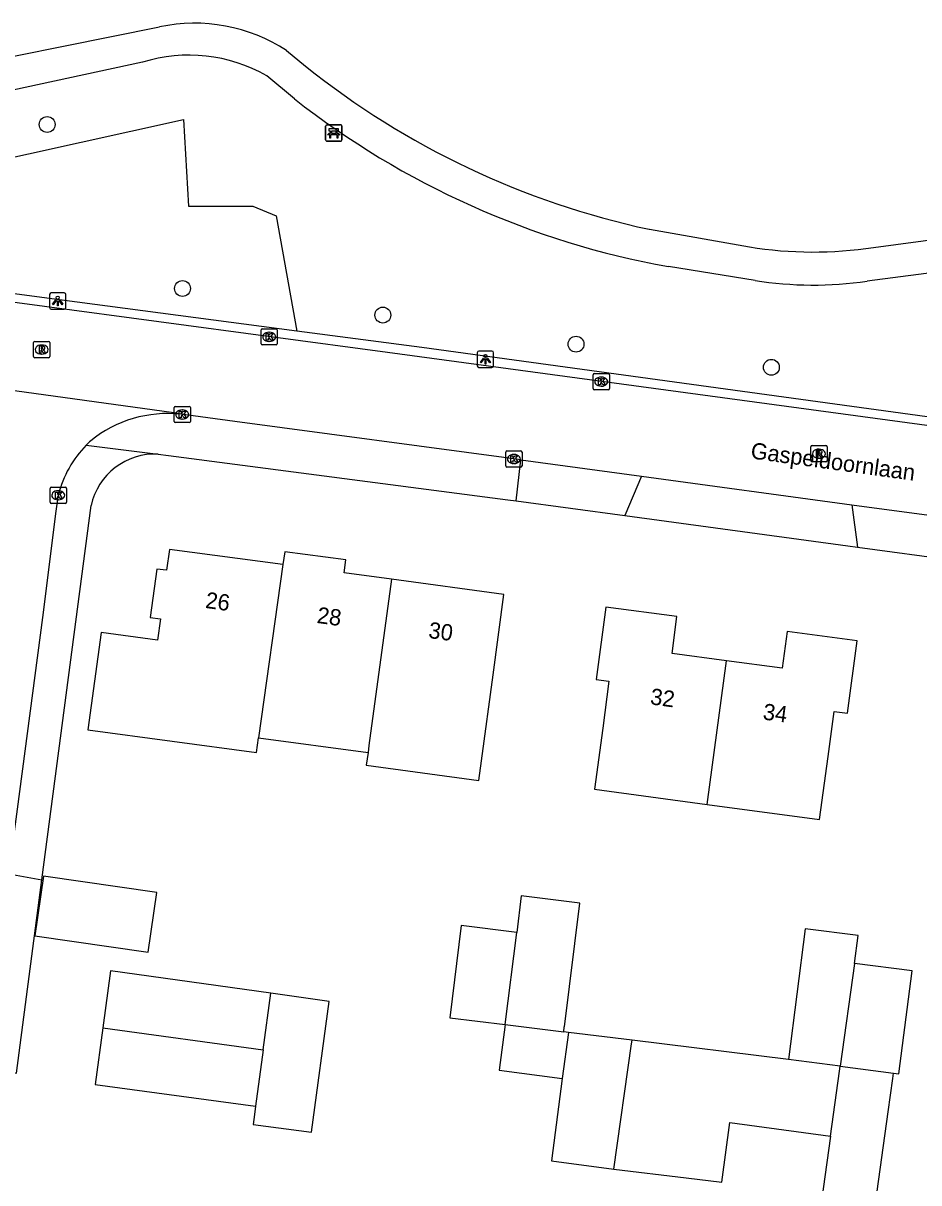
# Model space of a CAD drawing. Extents: x 161696 to 162377, y 380761 to 381673.
# Drawn here: x 162036 to 162091.1, y 380835.9 to 380907.3 of the extents above; entities that cross this region are included whole.
import ezdxf

# ---------------------------------------------------------------- set-up
doc = ezdxf.new("R2010")
doc.units = 0
for name, color, linetype in [('IMGEO_Bank', 7, 'Continuous'), ('IMGEO_Boom', 7, 'Continuous'), ('IMGEO_Groenvoorziening', 7, 'Continuous'), ('IMGEO_Kolk', 7, 'Continuous'), ('IMGEO_Lichtpunt', 7, 'Continuous'), ('IMGEO_Openbare_ruimte_label', 7, 'Continuous'), ('IMGEO_Pand', 7, 'Continuous'), ('IMGEO_Pand_nummerreeks', 7, 'Continuous'), ('IMGEO_Rijbaan_lokaal_open', 7, 'Continuous'), ('IMGEO_Rioolput', 7, 'Continuous'), ('IMGEO_Voetpad_gesloten', 7, 'Continuous'), ('IMGEO_Voetpad_open', 7, 'Continuous')]:
    doc.layers.add(name, color=color, linetype=linetype)

msp = doc.modelspace()

# ---------------------------------------------------------------- linework, layer by layer
at = {"layer": 'IMGEO_Bank'}
for p, q in [((162054.587, 380900.121), (162054.587, 380900.962)), ((162054.587, 380900.962), (162054.587, 380900.121)), ((162054.662, 380901.046), (162055.503, 380901.046)), ((162055.503, 380901.046), (162054.662, 380901.046)), ((162054.896, 380900.552), (162054.896, 380900.658)), ((162054.94, 380900.658), (162054.94, 380900.552)), ((162055.228, 380900.664), (162054.946, 380900.664)), ((162054.946, 380900.546), (162055.228, 380900.546)), ((162055.234, 380900.552), (162055.234, 380900.658)), ((162055.278, 380900.658), (162055.278, 380900.552)), ((162055.587, 380900.971), (162055.587, 380900.13)), ((162055.587, 380900.13), (162055.587, 380900.971)), ((162055.512, 380900.046), (162054.671, 380900.046)), ((162054.671, 380900.046), (162055.512, 380900.046)), ((162055.284, 380900.444), (162054.891, 380900.444))]:
    msp.add_line(p, q, dxfattribs=at)
for points in [[(162054.834, 380900.444), (162054.692, 380900.444), (162054.804, 380900.546), (162054.89, 380900.546)], [(162054.89, 380900.664), (162054.804, 380900.664), (162054.804, 380900.825), (162055.367, 380900.825), (162055.367, 380900.664), (162055.284, 380900.664)], [(162055.284, 380900.546), (162055.367, 380900.546), (162055.479, 380900.444), (162055.34, 380900.444)], [(162054.884, 380900.437), (162054.884, 380900.23), (162054.841, 380900.23), (162054.841, 380900.437)], [(162055.334, 380900.437), (162055.334, 380900.23), (162055.29, 380900.23), (162055.29, 380900.437)]]:
    msp.add_lwpolyline(points, dxfattribs=at)
for centre, radius, start, end in [((162054.665, 380900.968), 0.0779, 92.4484, 184.28452), ((162054.665, 380900.968), 0.0779, 92.4484, 184.28452), ((162054.889, 380900.657), 0.00671, 2.89567, 87.10433), ((162054.889, 380900.553), 0.00671, 272.89567, 357.10433), ((162054.946, 380900.657), 0.00671, 92.89567, 177.10433), ((162054.946, 380900.553), 0.00671, 182.89567, 267.10433), ((162055.228, 380900.657), 0.00671, 2.89567, 87.10433), ((162055.228, 380900.553), 0.00671, 272.89567, 357.10433), ((162055.285, 380900.657), 0.00671, 92.89567, 177.10433), ((162055.285, 380900.553), 0.00671, 182.89567, 267.10433), ((162055.509, 380900.968), 0.0779, 2.4484, 94.28452), ((162055.509, 380900.968), 0.0779, 2.4484, 94.28452), ((162054.665, 380900.124), 0.0779, 182.4484, 274.28452), ((162054.665, 380900.124), 0.0779, 182.4484, 274.28452), ((162054.834, 380900.437), 0.00671, 2.89567, 87.10433), ((162054.891, 380900.437), 0.00671, 92.89567, 177.10433), ((162055.283, 380900.437), 0.00671, 2.89567, 87.10433), ((162055.34, 380900.437), 0.00671, 92.89567, 177.10433), ((162055.509, 380900.124), 0.0779, 272.4484, 4.28452), ((162055.509, 380900.124), 0.0779, 272.4484, 4.28452)]:
    msp.add_arc(centre, radius, start, end, dxfattribs=at)
at = {"layer": 'IMGEO_Boom'}
for centre in [(162037.445, 380901.07), (162045.778, 380890.973), (162058.109, 380889.337), (162070.002, 380887.548), (162082.026, 380886.121)]:
    msp.add_circle(centre, 0.489, dxfattribs=at)
at = {"layer": 'IMGEO_Groenvoorziening'}
msp.add_lwpolyline([(162029.978, 380897.87), (162045.828, 380901.384), (162046.149, 380896.045), (162050.11, 380896.045), (162051.551, 380895.444), (162052.807, 380888.348)], dxfattribs=at)
at = {"layer": 'IMGEO_Kolk'}
for p, q in [((162050.612, 380887.571), (162050.612, 380888.423)), ((162050.687, 380888.497), (162051.539, 380888.497)), ((162051.613, 380888.423), (162051.613, 380887.571)), ((162051.123, 380887.717), (162051.098, 380887.717)), ((162051.1, 380888.277), (162051.125, 380888.277)), ((162051.539, 380887.497), (162050.687, 380887.497)), ((162071.053, 380884.813), (162071.053, 380885.665)), ((162071.128, 380885.739), (162071.98, 380885.739)), ((162072.054, 380885.665), (162072.054, 380884.813)), ((162071.564, 380884.959), (162071.539, 380884.959)), ((162071.541, 380885.519), (162071.566, 380885.519)), ((162071.98, 380884.739), (162071.128, 380884.739)), ((162045.259, 380882.789), (162045.259, 380883.641)), ((162045.334, 380883.715), (162046.186, 380883.715)), ((162045.747, 380883.495), (162045.772, 380883.495)), ((162046.26, 380883.641), (162046.26, 380882.789)), ((162046.186, 380882.715), (162045.334, 380882.715)), ((162045.77, 380882.935), (162045.745, 380882.935)), ((162065.675, 380880.047), (162065.675, 380880.899)), ((162065.75, 380880.973), (162066.602, 380880.973)), ((162066.163, 380880.753), (162066.188, 380880.753)), ((162066.676, 380880.899), (162066.676, 380880.047)), ((162066.602, 380879.973), (162065.75, 380879.973)), ((162066.186, 380880.193), (162066.161, 380880.193)), ((162037.63, 380877.815), (162037.63, 380878.667)), ((162037.705, 380878.741), (162038.557, 380878.741)), ((162038.118, 380878.521), (162038.143, 380878.521)), ((162038.631, 380878.667), (162038.631, 380877.815)), ((162038.557, 380877.741), (162037.705, 380877.741)), ((162038.141, 380877.961), (162038.116, 380877.961))]:
    msp.add_line(p, q, dxfattribs=at)
for points in [[(162050.612, 380887.571), (162050.612, 380888.423)], [(162050.687, 380888.497), (162051.539, 380888.497)], [(162051.613, 380888.423), (162051.613, 380887.571)], [(162050.933, 380888.197), (162051.056, 380888.197), (162051.056, 380888.046), (162051.186, 380888.197), (162051.35, 380888.197), (162051.204, 380888.046), (162051.357, 380887.797), (162051.205, 380887.797), (162051.12, 380887.961), (162051.056, 380887.894), (162051.056, 380887.797), (162050.933, 380887.797), (162050.933, 380888.197)], [(162051.539, 380887.497), (162050.687, 380887.497)], [(162071.053, 380884.813), (162071.053, 380885.665)], [(162071.128, 380885.739), (162071.98, 380885.739)], [(162072.054, 380885.665), (162072.054, 380884.813)], [(162071.374, 380885.439), (162071.497, 380885.439), (162071.497, 380885.288), (162071.627, 380885.439), (162071.791, 380885.439), (162071.645, 380885.288), (162071.798, 380885.039), (162071.646, 380885.039), (162071.561, 380885.203), (162071.497, 380885.136), (162071.497, 380885.039), (162071.374, 380885.039), (162071.374, 380885.439)], [(162071.98, 380884.739), (162071.128, 380884.739)], [(162045.259, 380882.789), (162045.259, 380883.641)], [(162045.334, 380883.715), (162046.186, 380883.715)], [(162045.58, 380883.415), (162045.703, 380883.415), (162045.703, 380883.264), (162045.833, 380883.415), (162045.997, 380883.415), (162045.851, 380883.264), (162046.004, 380883.015), (162045.852, 380883.015), (162045.767, 380883.179), (162045.703, 380883.112), (162045.703, 380883.015), (162045.58, 380883.015), (162045.58, 380883.415)], [(162046.26, 380883.641), (162046.26, 380882.789)], [(162046.186, 380882.715), (162045.334, 380882.715)], [(162065.675, 380880.047), (162065.675, 380880.899)], [(162065.75, 380880.973), (162066.602, 380880.973)], [(162065.996, 380880.673), (162066.119, 380880.673), (162066.119, 380880.522), (162066.249, 380880.673), (162066.413, 380880.673), (162066.267, 380880.522), (162066.42, 380880.273), (162066.268, 380880.273), (162066.183, 380880.437), (162066.119, 380880.37), (162066.119, 380880.273), (162065.996, 380880.273), (162065.996, 380880.673)], [(162066.676, 380880.899), (162066.676, 380880.047)], [(162066.602, 380879.973), (162065.75, 380879.973)], [(162037.63, 380877.815), (162037.63, 380878.667)], [(162037.705, 380878.741), (162038.557, 380878.741)], [(162037.951, 380878.441), (162038.074, 380878.441), (162038.074, 380878.29), (162038.204, 380878.441), (162038.368, 380878.441), (162038.222, 380878.29), (162038.375, 380878.041), (162038.223, 380878.041), (162038.138, 380878.205), (162038.074, 380878.138), (162038.074, 380878.041), (162037.951, 380878.041), (162037.951, 380878.441)], [(162038.631, 380878.667), (162038.631, 380877.815)], [(162038.557, 380877.741), (162037.705, 380877.741)]]:
    msp.add_lwpolyline(points, dxfattribs=at)
for centre, start, end in [((162050.689, 380888.421), 91.55205, 178.44795), ((162050.689, 380888.421), 91.55205, 178.44795), ((162051.537, 380888.421), 1.55205, 88.44795), ((162051.537, 380888.421), 1.55205, 88.44795), ((162050.689, 380887.573), 181.55205, 268.44795), ((162050.689, 380887.573), 181.55205, 268.44795), ((162051.537, 380887.573), 271.55205, 358.44795), ((162051.537, 380887.573), 271.55205, 358.44795), ((162071.13, 380885.663), 91.55205, 178.44795), ((162071.13, 380885.663), 91.55205, 178.44795), ((162071.978, 380885.663), 1.55205, 88.44795), ((162071.978, 380885.663), 1.55205, 88.44795), ((162071.13, 380884.815), 181.55205, 268.44795), ((162071.13, 380884.815), 181.55205, 268.44795), ((162071.978, 380884.815), 271.55205, 358.44795), ((162071.978, 380884.815), 271.55205, 358.44795), ((162045.336, 380883.639), 91.55205, 178.44795), ((162045.336, 380883.639), 91.55205, 178.44795), ((162046.184, 380883.639), 1.55205, 88.44795), ((162046.184, 380883.639), 1.55205, 88.44795), ((162045.336, 380882.791), 181.55205, 268.44795), ((162045.336, 380882.791), 181.55205, 268.44795), ((162046.184, 380882.791), 271.55205, 358.44795), ((162046.184, 380882.791), 271.55205, 358.44795), ((162065.752, 380880.897), 91.55205, 178.44795), ((162065.752, 380880.897), 91.55205, 178.44795), ((162066.6, 380880.897), 1.55205, 88.44795), ((162066.6, 380880.897), 1.55205, 88.44795), ((162065.752, 380880.049), 181.55205, 268.44795), ((162065.752, 380880.049), 181.55205, 268.44795), ((162066.6, 380880.049), 271.55205, 358.44795), ((162066.6, 380880.049), 271.55205, 358.44795), ((162037.707, 380878.665), 91.55205, 178.44795), ((162037.707, 380878.665), 91.55205, 178.44795), ((162038.555, 380878.665), 1.55205, 88.44795), ((162038.555, 380878.665), 1.55205, 88.44795), ((162037.707, 380877.817), 181.55205, 268.44795), ((162037.707, 380877.817), 181.55205, 268.44795), ((162038.555, 380877.817), 271.55205, 358.44795), ((162038.555, 380877.817), 271.55205, 358.44795)]:
    msp.add_arc(centre, 0.0765, start, end, dxfattribs=at)
for centre, major_axis, ratio, start_param, end_param in [((162051.099, 380887.997), (-0.387, 0.002), 0.722429, 4.712389, 7.853982), ((162051.124, 380887.997), (-0.39, 0.002), 0.717154, 1.570796, 4.712389), ((162071.54, 380885.239), (-0.387, 0.002), 0.722429, 4.712389, 7.853982), ((162071.565, 380885.239), (-0.39, 0.002), 0.717154, 1.570796, 4.712389), ((162045.746, 380883.215), (-0.387, 0.002), 0.722429, 4.712389, 7.853982), ((162045.771, 380883.215), (-0.39, 0.002), 0.717154, 1.570796, 4.712389), ((162066.162, 380880.473), (-0.387, 0.002), 0.722429, 4.712389, 7.853982), ((162066.187, 380880.473), (-0.39, 0.002), 0.717154, 1.570796, 4.712389), ((162038.117, 380878.241), (-0.387, 0.002), 0.722429, 4.712389, 7.853982), ((162038.142, 380878.241), (-0.39, 0.002), 0.717154, 1.570796, 4.712389)]:
    msp.add_ellipse(centre, major_axis=major_axis, ratio=ratio, start_param=start_param, end_param=end_param, dxfattribs=at)
at = {"layer": 'IMGEO_Lichtpunt'}
for p, q in [((162037.596, 380890.602), (162037.596, 380889.795)), ((162037.596, 380890.602), (162037.596, 380889.795)), ((162038.498, 380890.697), (162037.69, 380890.697)), ((162038.498, 380890.697), (162037.69, 380890.697)), ((162038.592, 380889.795), (162038.592, 380890.602)), ((162038.592, 380889.795), (162038.592, 380890.602)), ((162037.69, 380889.701), (162038.498, 380889.701)), ((162037.69, 380889.701), (162038.498, 380889.701)), ((162063.923, 380887.018), (162063.923, 380886.211)), ((162063.923, 380887.018), (162063.923, 380886.211)), ((162064.825, 380887.113), (162064.017, 380887.113)), ((162064.825, 380887.113), (162064.017, 380887.113)), ((162064.919, 380886.211), (162064.919, 380887.018)), ((162064.919, 380886.211), (162064.919, 380887.018)), ((162064.017, 380886.117), (162064.825, 380886.117)), ((162064.017, 380886.117), (162064.825, 380886.117))]:
    msp.add_line(p, q, dxfattribs=at)
for points in [[(162037.97, 380890.266), (162038.009, 380890.238), (162037.821, 380889.976), (162037.783, 380890.003), (162037.97, 380890.266)], [(162038.072, 380890.218), (162038.119, 380890.218), (162038.119, 380889.896), (162038.072, 380889.896), (162038.072, 380890.218)], [(162038.182, 380890.238), (162038.22, 380890.265), (162038.407, 380890.003), (162038.368, 380889.975), (162038.182, 380890.238)], [(162064.297, 380886.682), (162064.336, 380886.654), (162064.148, 380886.392), (162064.11, 380886.419), (162064.297, 380886.682)], [(162064.399, 380886.634), (162064.446, 380886.634), (162064.446, 380886.312), (162064.399, 380886.312), (162064.399, 380886.634)], [(162064.509, 380886.654), (162064.547, 380886.681), (162064.734, 380886.419), (162064.695, 380886.391), (162064.509, 380886.654)]]:
    msp.add_lwpolyline(points, dxfattribs=at)
for centre in [(162038.095, 380890.4), (162064.422, 380886.816)]:
    msp.add_circle(centre, 0.0994, dxfattribs=at)
for centre, start, end in [((162037.69, 380890.602), 90, 180), ((162037.69, 380890.602), 90, 180), ((162038.498, 380890.602), 0, 90), ((162038.498, 380890.602), 0, 90), ((162037.69, 380889.795), 180, 270), ((162037.69, 380889.795), 180, 270), ((162038.498, 380889.795), 270, 0), ((162038.498, 380889.795), 270, 360), ((162064.017, 380887.018), 90, 180), ((162064.017, 380887.018), 90, 180), ((162064.825, 380887.018), 0, 90), ((162064.825, 380887.018), 0, 90), ((162064.017, 380886.211), 180, 270), ((162064.017, 380886.211), 180, 270), ((162064.825, 380886.211), 270, 0), ((162064.825, 380886.211), 270, 360)]:
    msp.add_arc(centre, 0.0946, start, end, dxfattribs=at)
at = {"layer": 'IMGEO_Pand'}
for points in [[(162051.959, 380873.969), (162044.971, 380874.909), (162044.798, 380873.62), (162044.196, 380873.701), (162043.794, 380870.718), (162044.428, 380870.633), (162044.243, 380869.315), (162040.762, 380869.784), (162039.953, 380863.788), (162050.331, 380862.392), (162050.455, 380863.309)], [(162058.634, 380873.071), (162055.725, 380873.462), (162055.832, 380874.256), (162052.066, 380874.763), (162051.959, 380873.969)], [(162051.959, 380873.969), (162050.455, 380863.309)], [(162057.198, 380862.403), (162057.092, 380861.615), (162064.02, 380860.684), (162064.184, 380861.899), (162064.895, 380867.184), (162065.561, 380872.139), (162058.634, 380873.071)], [(162058.634, 380873.071), (162057.256, 380862.831), (162057.198, 380862.403)], [(162079.255, 380868.047), (162075.911, 380868.497), (162076.216, 380870.768), (162071.836, 380871.358), (162071.236, 380866.896), (162072.029, 380866.789), (162071.642, 380863.91), (162071.134, 380860.136), (162078.065, 380859.204)], [(162078.065, 380859.204), (162084.997, 380858.271), (162085.52, 380862.159), (162085.892, 380864.925), (162086.705, 380864.815), (162087.306, 380869.274), (162082.994, 380869.855), (162082.688, 380867.585), (162079.255, 380868.047)], [(162078.065, 380859.204), (162079.255, 380868.047)], [(162050.455, 380863.309), (162057.198, 380862.403)], [(162044.197, 380853.788), (162037.217, 380854.793), (162036.689, 380851.105), (162043.669, 380850.1), (162044.197, 380853.788)], [(162069.245, 380845.202), (162069.274, 380845.501), (162069.29, 380845.5), (162070.236, 380853.118), (162066.631, 380853.566), (162066.347, 380851.317)], [(162066.347, 380851.317), (162062.935, 380851.741), (162062.232, 380846.073), (162065.633, 380845.651)], [(162065.633, 380845.651), (162066.347, 380851.317)], [(162087.147, 380849.415), (162087.367, 380851.132), (162084.104, 380851.55), (162083.072, 380843.49)], [(162087.147, 380849.415), (162086.251, 380843.082)], [(162089.543, 380842.661), (162089.879, 380842.618), (162090.691, 380848.961), (162087.147, 380849.415)], [(162051.208, 380847.577), (162041.336, 380848.955), (162040.865, 380845.455)], [(162050.27, 380840.627), (162050.201, 380840.114), (162050.119, 380839.504), (162053.724, 380839.019), (162054.808, 380847.075), (162051.208, 380847.577)], [(162050.738, 380844.092), (162051.208, 380847.577)], [(162065.633, 380845.651), (162065.263, 380842.839), (162069.154, 380842.327)], [(162065.633, 380845.651), (162069.245, 380845.202)], [(162040.865, 380845.455), (162040.395, 380841.955), (162050.27, 380840.627)], [(162040.865, 380845.455), (162050.738, 380844.092)], [(162069.528, 380845.167), (162069.154, 380842.327)], [(162069.528, 380845.167), (162069.245, 380845.202)], [(162073.451, 380844.681), (162069.528, 380845.167)], [(162072.333, 380836.752), (162073.421, 380844.468), (162073.451, 380844.681)], [(162083.072, 380843.49), (162073.451, 380844.681)], [(162050.738, 380844.092), (162050.27, 380840.627)], [(162086.251, 380843.082), (162083.072, 380843.49)], [(162085.655, 380838.78), (162086.21, 380842.785), (162086.251, 380843.082)], [(162086.251, 380843.082), (162089.543, 380842.661)], [(162069.154, 380842.327), (162068.487, 380837.258), (162072.333, 380836.752)], [(162085.655, 380838.78), (162084.653, 380831.554), (162087.94, 380831.099), (162089.211, 380840.266), (162089.497, 380842.329), (162089.543, 380842.661)], [(162072.333, 380836.752), (162076.789, 380836.206), (162078.969, 380835.94), (162079.465, 380839.616), (162085.655, 380838.78)]]:
    msp.add_lwpolyline(points, dxfattribs=at)
at = {"layer": 'IMGEO_Rijbaan_lokaal_open'}
for points in [[(162170.61, 380871.806), (162163.55, 380872.779), (162154.919, 380873.969), (162091.896, 380882.503), (162058.39, 380887.022), (162030.224, 380890.812), (162015.929, 380892.766), (162007.423, 380893.947), (162000, 380894.945), (161985.053, 380896.954), (161959.395, 380900.457), (161942.172, 380902.766), (161924.816, 380905.114), (161917.572, 380906.053), (161914.984, 380906.421)], [(162045.673, 380883.228), (162045.248, 380883.311), (162029.317, 380885.51), (162028.357, 380885.604)], [(162066.61, 380880.416), (162066.177, 380880.475), (162048.989, 380882.779), (162045.673, 380883.228)], [(162066.61, 380880.416), (162074.022, 380879.413)], [(162074.022, 380879.413), (162086.972, 380877.66)], [(162035.094, 380854.937), (162035.62, 380858.921), (162037.182, 380870.711), (162038.008, 380877.272), (162038.134, 380878.274)], [(162086.972, 380877.66), (162093.903, 380876.722)]]:
    msp.add_lwpolyline(points, dxfattribs=at)
for centre, radius, start, end in [((162044.847, 380875.787), 7.486, 83.66762, 129.08909), ((162044.695, 380876.598), 6.772, 135.64732, 165.6692), ((162044.479, 380876.841), 6.447, 132.45408, 135.84839)]:
    msp.add_arc(centre, radius, start, end, dxfattribs=at)
at = {"layer": 'IMGEO_Rioolput'}
for p, q in [((162036.682, 380887.714), (162037.534, 380887.714)), ((162036.607, 380886.788), (162036.607, 380887.64)), ((162037.095, 380887.494), (162037.12, 380887.494)), ((162037.608, 380887.64), (162037.608, 380886.788)), ((162037.534, 380886.714), (162036.682, 380886.714)), ((162037.118, 380886.934), (162037.093, 380886.934)), ((162084.529, 380881.3), (162085.381, 380881.3)), ((162084.454, 380880.374), (162084.454, 380881.226)), ((162084.942, 380881.08), (162084.967, 380881.08)), ((162085.455, 380881.226), (162085.455, 380880.374)), ((162085.381, 380880.3), (162084.529, 380880.3)), ((162084.965, 380880.52), (162084.94, 380880.52))]:
    msp.add_line(p, q, dxfattribs=at)
for points in [[(162036.682, 380887.714), (162037.534, 380887.714)], [(162036.607, 380886.788), (162036.607, 380887.64)], [(162037.196, 380887.412), (162036.944, 380887.414), (162036.944, 380887.014)], [(162036.944, 380887.014), (162037.068, 380887.014), (162037.068, 380887.176), (162037.079, 380887.176)], [(162037.122, 380887.333), (162037.068, 380887.333), (162037.068, 380887.252)], [(162037.068, 380887.252), (162037.12, 380887.252)], [(162037.126, 380887.147), (162037.197, 380887.014), (162037.337, 380887.014), (162037.272, 380887.14)], [(162037.608, 380887.64), (162037.608, 380886.788)], [(162037.534, 380886.714), (162036.682, 380886.714)], [(162084.529, 380881.3), (162085.381, 380881.3)], [(162084.454, 380880.374), (162084.454, 380881.226)], [(162085.043, 380880.998), (162084.791, 380881), (162084.791, 380880.6)], [(162084.791, 380880.6), (162084.915, 380880.6), (162084.915, 380880.762), (162084.926, 380880.762)], [(162084.969, 380880.919), (162084.915, 380880.919), (162084.915, 380880.838)], [(162084.915, 380880.838), (162084.967, 380880.838)], [(162084.973, 380880.733), (162085.044, 380880.6), (162085.184, 380880.6), (162085.119, 380880.726)], [(162085.455, 380881.226), (162085.455, 380880.374)], [(162085.381, 380880.3), (162084.529, 380880.3)]]:
    msp.add_lwpolyline(points, dxfattribs=at)
for centre, radius, start, end in [((162036.684, 380887.638), 0.0765, 91.55205, 178.44795), ((162036.684, 380887.638), 0.0765, 91.55205, 178.44795), ((162037.532, 380887.638), 0.0765, 1.55205, 88.44795), ((162037.532, 380887.638), 0.0765, 1.55205, 88.44795), ((162037.078, 380887.123), 0.0533, 26.02933, 88.69889), ((162037.104, 380887.441), 0.19, 274.7715, 282.96867), ((162037.128, 380887.237), 0.0964, 77.00612, 93.18647), ((162037.142, 380887.294), 0.0378, 276.66336, 79.67722), ((162037.195, 380887.302), 0.109, 350.36119, 89.41601), ((162037.193, 380887.302), 0.112, 277.58423, 350.98172), ((162037.177, 380887.087), 0.108, 29.51342, 73.79051), ((162036.684, 380886.79), 0.0765, 181.55205, 268.44795), ((162036.684, 380886.79), 0.0765, 181.55205, 268.44795), ((162037.532, 380886.79), 0.0765, 271.55205, 358.44795), ((162037.532, 380886.79), 0.0765, 271.55205, 358.44795), ((162084.531, 380881.224), 0.0765, 91.55205, 178.44795), ((162084.531, 380881.224), 0.0765, 91.55205, 178.44795), ((162085.379, 380881.224), 0.0765, 1.55205, 88.44795), ((162085.379, 380881.224), 0.0765, 1.55205, 88.44795), ((162084.925, 380880.709), 0.0533, 26.02933, 88.69889), ((162084.951, 380881.027), 0.19, 274.7715, 282.96867), ((162084.975, 380880.823), 0.0964, 77.00612, 93.18647), ((162084.989, 380880.88), 0.0378, 276.66336, 79.67722), ((162085.042, 380880.888), 0.109, 350.36119, 89.41601), ((162085.04, 380880.888), 0.112, 277.58423, 350.98172), ((162085.024, 380880.673), 0.108, 29.51342, 73.79051), ((162084.531, 380880.376), 0.0765, 181.55205, 268.44795), ((162084.531, 380880.376), 0.0765, 181.55205, 268.44795), ((162085.379, 380880.376), 0.0765, 271.55205, 358.44795), ((162085.379, 380880.376), 0.0765, 271.55205, 358.44795)]:
    msp.add_arc(centre, radius, start, end, dxfattribs=at)
for centre, major_axis, ratio, start_param, end_param in [((162037.094, 380887.214), (-0.387, 0.002), 0.722429, 4.712389, 7.853982), ((162037.119, 380887.214), (-0.39, 0.002), 0.717154, 1.570796, 4.712389), ((162084.941, 380880.8), (-0.387, 0.002), 0.722429, 4.712389, 7.853982), ((162084.966, 380880.8), (-0.39, 0.002), 0.717154, 1.570796, 4.712389)]:
    msp.add_ellipse(centre, major_axis=major_axis, ratio=ratio, start_param=start_param, end_param=end_param, dxfattribs=at)
at = {"layer": 'IMGEO_Voetpad_gesloten'}
for points in [[(162029.663, 380904.136), (162044.362, 380907.083)], [(162052.187, 380905.62), (162053.358, 380904.654)], [(162043.31, 380904.9), (162029.901, 380902.009)], [(162052.662, 380902.652), (162050.965, 380904.073)], [(162088.314, 380893.507), (162101.599, 380895.276)], [(162074.513, 380894.619), (162080.674, 380893.536)], [(162123.059, 380884.375), (162101.969, 380893.255), (162087.912, 380891.433)], [(162081.018, 380891.474), (162075.687, 380892.318)]]:
    msp.add_lwpolyline(points, dxfattribs=at)
for centre, radius, start, end in [((162046.517, 380896.949), 10.36, 56.8163, 102.00364), ((162046.19, 380895.713), 9.628, 60.26505, 107.403), ((162085.21, 380944.487), 51.002, 231.35221, 257.89259), ((162084.985, 380943.852), 52.366, 231.88476, 259.77258), ((162084.585, 380917.49), 24.271, 260.7271, 278.83794), ((162084.596, 380913.445), 22.261, 260.75119, 278.56732)]:
    msp.add_arc(centre, radius, start, end, dxfattribs=at)
at = {"layer": 'IMGEO_Voetpad_open'}
for points in [[(162052.807, 380888.348), (162037.112, 380890.421), (162031.098, 380891.221)], [(162124.242, 380878.904), (162124.228, 380878.67), (162119.354, 380879.284), (162092.654, 380882.935), (162060.512, 380887.33), (162052.807, 380888.348)], [(162039.853, 380881.332), (162044.281, 380880.777)], [(162044.281, 380880.777), (162044.913, 380880.698), (162065.805, 380877.958), (162066.314, 380877.889)], [(162066.314, 380877.889), (162066.61, 380880.416)], [(162074.022, 380879.413), (162073.007, 380876.986)], [(162066.314, 380877.889), (162073.007, 380876.986)], [(162037.12, 380854.554), (162040.152, 380877.602)], [(162073.007, 380876.986), (162086.739, 380875.132), (162087.325, 380875.053)], [(162086.972, 380877.66), (162087.325, 380875.053)], [(162087.325, 380875.053), (162093.416, 380874.228)], [(162035.094, 380854.937), (162037.12, 380854.554)], [(162035.322, 380842.349), (162035.366, 380842.674), (162035.556, 380842.662), (162037.12, 380854.554)]]:
    msp.add_lwpolyline(points, dxfattribs=at)
msp.add_arc((162044.096, 380876.745), 4.036, 87.37011, 167.74695, dxfattribs=at)

# ---------------------------------------------------------------- texts
at = {"layer": 'IMGEO_Openbare_ruimte_label'}
msp.add_text('Gaspeldoornlaan', height=1, rotation=352.18582, dxfattribs=at).set_placement((162080.711, 380880.517))
at = {"layer": 'IMGEO_Pand_nummerreeks'}
for s, rotation, p in [('26', 352.33792, (162047.146, 380871.307)), ('28', 352.33792, (162054.012, 380870.384)), ('30', 352.33955, (162060.876, 380869.461)), ('32', 352.33796, (162074.529, 380865.373)), ('34', 352.33796, (162081.464, 380864.44))]:
    msp.add_text(s, height=1, rotation=rotation, dxfattribs=at).set_placement(p)

doc.saveas('drawing.dxf')
